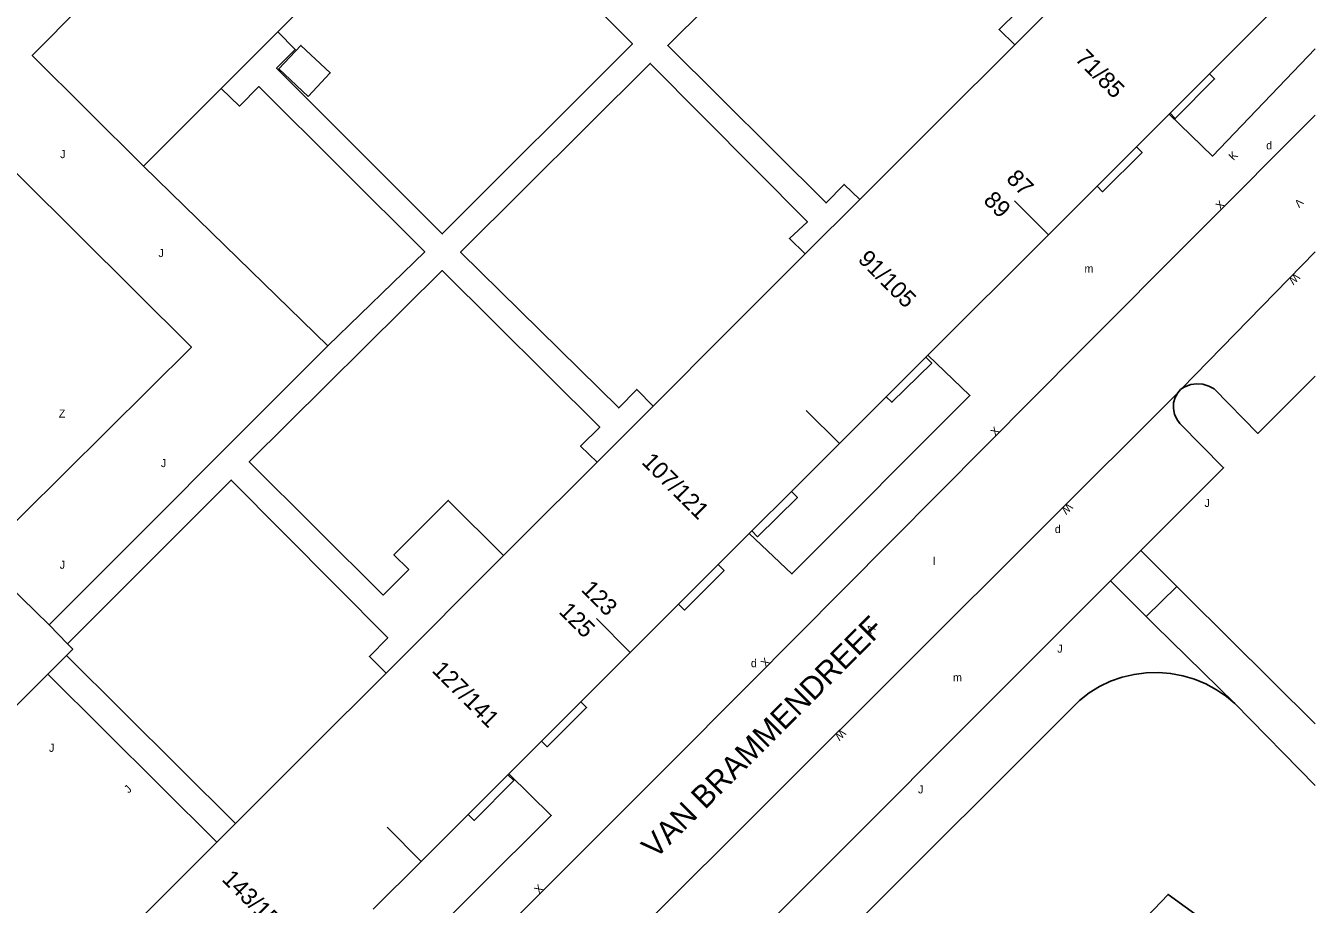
# Model space of a CAD drawing. Extents: x 134999 to 136502, y 457398 to 459002.
# Drawn here: x 136419.5 to 136500, y 457857.2 to 457912 of the extents above; entities that cross this region are included whole.
import ezdxf

# ---------------------------------------------------------------- set-up
doc = ezdxf.new("R2010")
doc.units = 0
for name, color, linetype in [('RI_DGTB_15', 7, 'Continuous'), ('RI_DGTB_18', 7, 'Continuous'), ('RI_DGTB_23', 7, 'Continuous'), ('RI_DGTB_29', 7, 'Continuous'), ('RI_DGTB_30', 7, 'Continuous'), ('RI_DGTB_31', 7, 'Continuous'), ('RI_DGTB_32', 7, 'Continuous'), ('RI_DGTB_36', 7, 'Continuous'), ('RI_DGTB_37', 7, 'Continuous'), ('RI_DGTB_4', 7, 'Continuous'), ('RI_DGTB_43', 7, 'Continuous'), ('RI_DGTB_48', 7, 'Continuous'), ('RI_DGTB_53', 7, 'Continuous'), ('RI_DGTB_54', 7, 'Continuous'), ('RI_DGTB_58', 7, 'Continuous'), ('RI_DGTB_6', 7, 'Continuous'), ('RI_DGTB_7', 7, 'Continuous')]:
    doc.layers.add(name, color=color, linetype=linetype)

msp = doc.modelspace()

# ---------------------------------------------------------------- linework, layer by layer
at = {"layer": 'RI_DGTB_15'}
for p, q in [((136483.359, 457898.978), (136481.241, 457901.102)), ((136483.359, 457898.978), (136481.241, 457901.102)), ((136483.359, 457898.978), (136481.241, 457901.102)), ((136470.312, 457885.94), (136468.245, 457888.012)), ((136470.312, 457885.94), (136468.245, 457888.012)), ((136470.312, 457885.94), (136468.245, 457888.012)), ((136457.266, 457872.901), (136455.148, 457875.024)), ((136457.266, 457872.901), (136455.148, 457875.024)), ((136457.266, 457872.901), (136455.148, 457875.024)), ((136444.219, 457859.862), (136442.101, 457861.985)), ((136444.219, 457859.862), (136442.101, 457861.985)), ((136444.219, 457859.862), (136442.101, 457861.985))]:
    msp.add_line(p, q, dxfattribs=at)
at = {"layer": 'RI_DGTB_18'}
msp.add_line((136485.284, 457869.911), (136435.942, 457820.576), dxfattribs=at)
msp.add_lwpolyline([(136494.978, 457869.717), (136494.471, 457870.144), (136493.842, 457870.577), (136493.17, 457870.942), (136492.465, 457871.235), (136491.732, 457871.452), (136490.981, 457871.592), (136490.219, 457871.653), (136489.455, 457871.633), (136488.697, 457871.534), (136487.954, 457871.357), (136487.233, 457871.102), (136486.543, 457870.774), (136485.891, 457870.375), (136485.284, 457869.911)], dxfattribs=at)
at = {"layer": 'RI_DGTB_23'}
for p, q in [((136421, 457874.632), (136422.152, 457873.437)), ((136422.097, 457872.717), (136420.927, 457871.547))]:
    msp.add_line(p, q, dxfattribs=at)
at = {"layer": 'RI_DGTB_4'}
for p, q in [((136435.283, 457911.641), (136439.924, 457916.28)), ((136496.406, 457912.017), (136500, 457915.609)), ((136484.698, 457914.287), (136481.249, 457910.838)), ((136431.746, 457908.11), (136435.283, 457911.641)), ((136481.249, 457910.838), (136476.383, 457905.973)), ((136426.893, 457903.255), (136431.746, 457908.11)), ((136476.383, 457905.973), (136471.596, 457901.186)), ((136471.596, 457901.186), (136468.186, 457897.776)), ((136475.829, 457891.453), (136483.359, 457898.978)), ((136468.186, 457897.776), (136463.338, 457892.93)), ((136463.338, 457892.93), (136458.688, 457888.28)), ((136458.688, 457888.28), (136455.198, 457884.789)), ((136455.198, 457884.789), (136450.296, 457879.888)), ((136450.296, 457879.888), (136449.354, 457878.946)), ((136449.354, 457878.946), (136442.024, 457871.617)), ((136442.024, 457871.617), (136437.253, 457866.845)), ((136437.253, 457866.845), (136432.629, 457862.221)), ((136432.629, 457862.221), (136431.463, 457861.056)), ((136431.463, 457861.056), (136424.21, 457853.803))]:
    msp.add_line(p, q, dxfattribs=at)
for points in [[(136426.893, 457903.255), (136419.948, 457910.173), (136423.034, 457913.258)], [(136493.405, 457909.017), (136496.406, 457912.017)], [(136490.944, 457906.558), (136493.405, 457909.017)], [(136488.848, 457904.464), (136490.887, 457906.502)], [(136490.887, 457906.502), (136490.944, 457906.558)], [(136486.394, 457902.011), (136488.848, 457904.464)], [(136483.359, 457898.978), (136486.394, 457902.011)], [(136473.237, 457888.862), (136475.704, 457891.328)], [(136475.704, 457891.328), (136475.829, 457891.453)], [(136470.312, 457885.94), (136473.237, 457888.862)], [(136467.321, 457882.951), (136470.312, 457885.94)], [(136464.857, 457880.487), (136467.321, 457882.951)], [(136464.688, 457880.319), (136464.857, 457880.487)], [(136462.755, 457878.387), (136464.688, 457880.319)], [(136460.278, 457875.911), (136462.755, 457878.387)], [(136457.266, 457872.901), (136460.278, 457875.911)], [(136454.183, 457869.819), (136457.266, 457872.901)], [(136451.717, 457867.355), (136454.183, 457869.819)], [(136449.687, 457865.327), (136451.717, 457867.355)], [(136447.145, 457862.787), (136449.617, 457865.257)], [(136449.617, 457865.257), (136449.687, 457865.327)], [(136444.219, 457859.862), (136447.145, 457862.787)], [(136441.233, 457856.879), (136444.219, 457859.862)]]:
    msp.add_lwpolyline(points, dxfattribs=at)
at = {"layer": 'RI_DGTB_48'}
for p, q in [((136431.977, 457898.299), (136426.893, 457903.255)), ((136438.391, 457892.043), (136431.977, 457898.299))]:
    msp.add_line(p, q, dxfattribs=at)
at = {"layer": 'RI_DGTB_53'}
for p, q in [((136491.366, 457877.011), (136489.115, 457879.259)), ((136489.454, 457875.147), (136487.228, 457877.369)), ((136491.92, 457876.46), (136491.366, 457877.011)), ((136491.92, 457876.46), (136500, 457868.436)), ((136490, 457874.61), (136489.454, 457875.147)), ((136490, 457874.61), (136494.978, 457869.717)), ((136494.978, 457869.717), (136500, 457864.594))]:
    msp.add_line(p, q, dxfattribs=at)
msp.add_lwpolyline([(136491.366, 457877.011), (136489.454, 457875.147)], dxfattribs=at)
at = {"layer": 'RI_DGTB_54'}
for p, q in [((136500, 457897.909), (136491.676, 457889.381)), ((136491.419, 457889.117), (136457.709, 457855.458))]:
    msp.add_line(p, q, dxfattribs=at)
for points in [[(136481.249, 457910.838), (136480.28, 457911.792), (136481.419, 457912.901), (136471.633, 457922.732), (136459.6, 457910.785), (136469.482, 457900.966), (136470.608, 457902.12), (136471.596, 457901.186)], [(136444.732, 457921.084), (136445.85, 457919.959), (136447.072, 457921.209), (136457.399, 457910.899), (136445.538, 457899.025), (136435.198, 457909.369), (136436.363, 457910.536), (136435.283, 457911.641)], [(136425.785, 457916.007), (136422.18, 457919.592), (136412.046, 457909.488), (136415.581, 457905.922), (136415.701, 457906.04), (136429.883, 457891.949), (136416.666, 457878.858), (136421, 457874.632)], [(136500, 457910.578), (136493.582, 457903.889), (136490.887, 457906.502)], [(136468.186, 457897.776), (136467.198, 457898.751), (136468.318, 457899.786), (136458.506, 457909.675), (136446.677, 457897.884), (136456.546, 457888.164), (136457.672, 457889.324), (136458.688, 457888.28)], [(136438.391, 457892.043), (136444.437, 457897.915), (136434.098, 457908.228), (136432.876, 457907.004), (136431.746, 457908.11)], [(136500, 457906.434), (136485.373, 457891.761), (136464.688, 457870.926), (136459.392, 457865.612), (136441.386, 457847.613)], [(136455.198, 457884.789), (136454.16, 457885.785), (136455.356, 457886.965), (136445.538, 457896.743), (136433.493, 457884.803), (136441.851, 457876.482), (136443.444, 457878.073), (136442.522, 457878.99), (136445.909, 457882.391), (136449.354, 457878.946)], [(136421, 457874.632), (136438.391, 457892.043)], [(136475.829, 457891.453), (136478.46, 457888.937), (136467.35, 457877.8), (136464.688, 457880.319)], [(136500, 457890.158), (136496.42, 457886.576), (136493.695, 457889.353), (136493.359, 457889.534), (136492.992, 457889.642), (136492.611, 457889.67), (136492.233, 457889.62), (136491.873, 457889.491), (136491.676, 457889.381)], [(136491.419, 457889.117), (136491.599, 457889.316), (136491.676, 457889.381)], [(136489.115, 457879.259), (136494.282, 457884.434), (136491.56, 457887.202), (136491.359, 457887.467), (136491.216, 457887.785), (136491.15, 457888.127), (136491.162, 457888.475), (136491.254, 457888.811), (136491.419, 457889.117)], [(136422.152, 457873.437), (136432.367, 457883.662), (136442.128, 457873.81), (136440.989, 457872.656), (136442.024, 457871.617)], [(136487.228, 457877.369), (136489.115, 457879.259)], [(136457.709, 457855.458), (136458.013, 457855.631), (136458.344, 457855.727), (136458.688, 457855.746), (136459.028, 457855.684), (136459.344, 457855.546), (136459.621, 457855.34), (136459.842, 457855.075), (136462.405, 457852.507), (136487.228, 457877.369)], [(136422.097, 457872.717), (136422.479, 457873.098), (136422.152, 457873.437)], [(136432.629, 457862.221), (136422.097, 457872.717)], [(136420.927, 457871.547), (136409.419, 457860.071)], [(136431.463, 457861.056), (136420.927, 457871.547)], [(136449.687, 457865.327), (136452.33, 457862.733), (136442.993, 457853.425), (136440.391, 457856.037)]]:
    msp.add_lwpolyline(points, dxfattribs=at)
at = {"layer": 'RI_DGTB_58'}
msp.add_lwpolyline([(136438.909, 457804.66), (136465.24, 457831.02), (136490.82, 457857.8), (136500, 457851.133)], dxfattribs=at)
at = {"layer": 'RI_DGTB_6'}
msp.add_lwpolyline([(136437.169, 457907.615), (136435.337, 457909.331), (136436.71, 457910.797), (136438.543, 457909.081), (136437.169, 457907.615)], dxfattribs=at)
at = {"layer": 'RI_DGTB_7'}
for points in [[(136490.944, 457906.558), (136491.271, 457906.231), (136493.721, 457908.701), (136493.405, 457909.017)], [(136486.394, 457902.011), (136486.731, 457901.661), (136489.201, 457904.111), (136488.848, 457904.464)], [(136473.237, 457888.862), (136473.591, 457888.521), (136476.071, 457890.961), (136475.704, 457891.328)], [(136464.857, 457880.487), (136465.201, 457880.121), (136467.691, 457882.581), (136467.321, 457882.951)], [(136460.278, 457875.911), (136460.651, 457875.551), (136463.121, 457878.021), (136462.755, 457878.387)], [(136451.717, 457867.355), (136452.081, 457867.011), (136454.541, 457869.461), (136454.183, 457869.819)], [(136447.145, 457862.787), (136447.521, 457862.421), (136449.991, 457864.911), (136449.617, 457865.257)]]:
    msp.add_lwpolyline(points, dxfattribs=at)

# ---------------------------------------------------------------- texts
at = {"layer": 'RI_DGTB_29'}
for p in [(136496.943, 457904.308), (136464.791, 457871.981)]:
    msp.add_text('d', height=0.5, rotation=0.25587, dxfattribs=at).set_placement(p)
msp.add_text('d', height=0.5, dxfattribs=at).set_placement((136483.752, 457880.356))
at = {"layer": 'RI_DGTB_30'}
for s, rotation, p in [('K', 45.2262, (136494.901, 457903.576)), ('X', 45.2262, (136494.085, 457900.5)), ('V', 224.93001, (136498.967, 457901.288)), ('W', 224.93001, (136498.741, 457896.617)), ('X', 45.2262, (136480.03, 457886.378)), ('W', 224.93001, (136484.566, 457882.274)), ('V', 224.93001, (136472.245, 457874.705)), ('X', 45.2262, (136465.71, 457871.955)), ('W', 224.93001, (136470.422, 457868.152)), ('X', 44.97038, (136451.575, 457857.798))]:
    msp.add_text(s, height=0.499, rotation=rotation, dxfattribs=at).set_placement(p)
at = {"layer": 'RI_DGTB_31'}
for p in [(136421.696, 457903.757), (136427.826, 457897.582), (136427.978, 457884.471), (136493.091, 457881.985), (136421.664, 457878.125), (136483.907, 457872.886), (136420.998, 457866.699), (136475.218, 457864.103)]:
    msp.add_text('J', height=0.5, dxfattribs=at).set_placement(p)
msp.add_text('J', height=0.5, rotation=43.68021, dxfattribs=at).set_placement((136425.966, 457864.08))
at = {"layer": 'RI_DGTB_32'}
msp.add_text('Z', height=0.5, dxfattribs=at).set_placement((136421.609, 457887.567))
at = {"layer": 'RI_DGTB_36'}
for s, rotation, p in [('71/85', 314.9267, (136484.966, 457909.909)), ('87', 314.9267, (136480.666, 457902.41)), ('89', 314.9349, (136479.241, 457901.055)), ('91/105', 314.9267, (136471.411, 457897.381)), ('107/121', 314.9267, (136457.926, 457884.733)), ('123', 314.9267, (136454.147, 457876.769)), ('125', 314.9349, (136452.753, 457875.398)), ('127/141', 314.9267, (136444.843, 457871.73)), ('143/157', 314.9267, (136431.731, 457858.694))]:
    msp.add_text(s, height=1.054, rotation=rotation, dxfattribs=at).set_placement(p)
at = {"layer": 'RI_DGTB_37'}
msp.add_text('VAN BRAMMENDREEF', height=1.4, rotation=44.985, dxfattribs=at).set_placement((136458.827, 457859.966))
msp.add_text('VAN BRAMMENDREEF', height=1.4, rotation=44.985, dxfattribs=at).set_placement((136458.827, 457859.966))
msp.add_text('VAN BRAMMENDREEF', height=1.4, rotation=44.985, dxfattribs=at).set_placement((136458.827, 457859.966))
at = {"layer": 'RI_DGTB_43'}
for s, p in [('m', (136485.604, 457896.616)), ('l', (136476.155, 457878.361)), ('m', (136477.4, 457871.094))]:
    msp.add_text(s, height=0.5, dxfattribs=at).set_placement(p)

doc.saveas('drawing.dxf')
